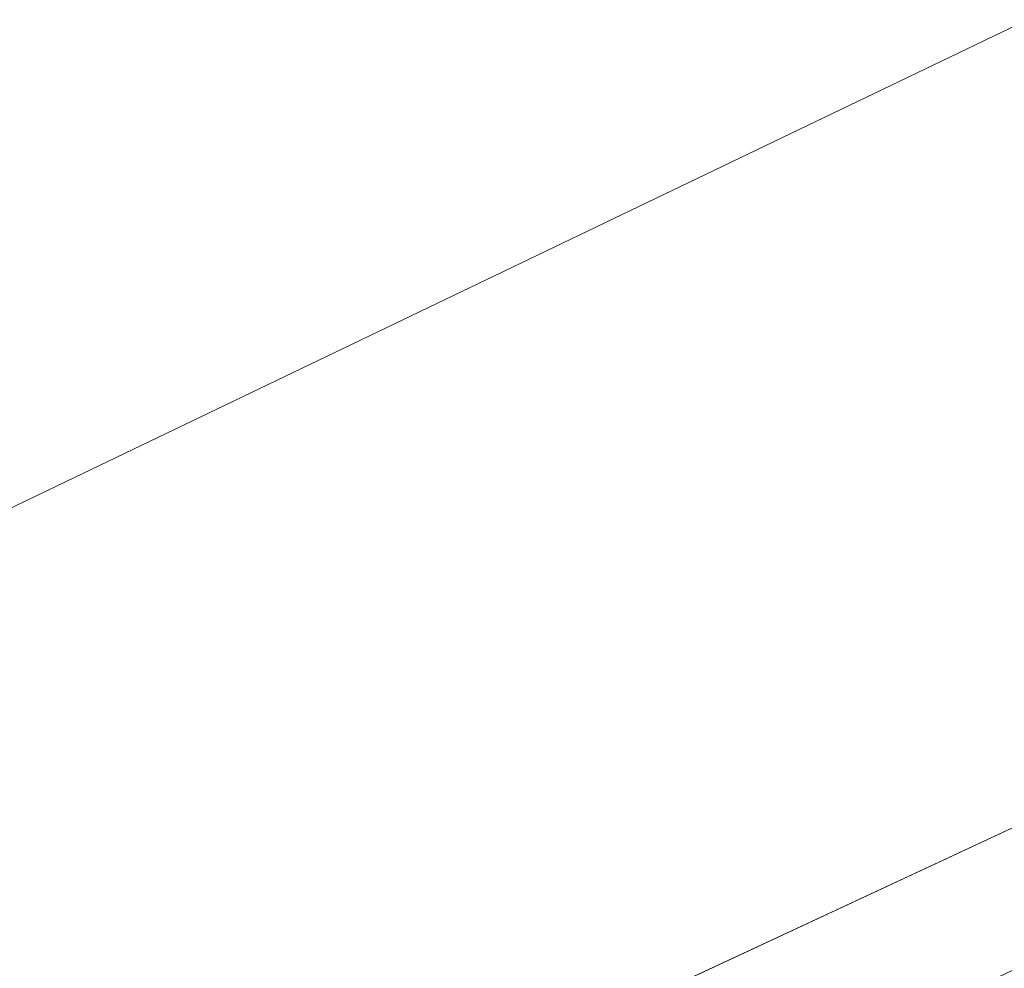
# Model space of a CAD drawing. Header units: millimetres. Extents: x 162876 to 168130, y 402614 to 405602.
# Tile 620 of 656: x 165499.54 to 165505.05, y 403910.43 to 403915.73. Entities that reach past the tile are written whole.
import ezdxf

# ---------------------------------------------------------------- set-up
doc = ezdxf.new("R2010")
doc.units = ezdxf.units.MM
for name, color, linetype, lineweight in [('X-CA190022.004-UO-BGT_Ondergrond$0$GE_203_VGOHaag_Lijn_GEM', 253, 'X-CA190022.004-UO-BGT_Ondergrond$0$Heg', 9), ('X-CA190022.004-UO-BGT_Ondergrond$0$GE_401_OTDErf_Vlak_GEM', 253, 'Continuous', 9), ('X-CA190022.004-UO-BGT_Ondergrond$0$GE_479_BTDGroenvoorziening_grasenkruida_GEM', 253, 'Continuous', 9), ('X-CA190022.004-UO-KAD_Percelen$0$B-WE-KG-GRENS_PERCEEL-GV', 150, 'Continuous', 9), ('X-CA190022.004-UO-OPB_Opbreek_v0.1$0$V-WE-VH-VERHARDING_TEGEL-A-200', 252, 'Continuous', 18)]:
    doc.layers.add(name, color=color, linetype=linetype, lineweight=lineweight)
doc.layers.add('X-CA190022.004-UO-OPB_Opbreek_v0.1$0$V-WE-VH-VERHARDING_ASFALT-A-200 DEKLAAG FREZEN', color=32, linetype='Continuous', lineweight=18, transparency=0.5)
doc.linetypes.add('X-CA190022.004-UO-BGT_Ondergrond$0$Heg', pattern='A,5,-1.5,[2,dgnlstyle-meierijstad.shx,S=0.007937,R=45,X=0,Y=0],-1.5', length=8)

msp = doc.modelspace()

# ---------------------------------------------------------------- hatches: boundary and pattern name
at = {"layer": 'X-CA190022.004-UO-OPB_Opbreek_v0.1$0$V-WE-VH-VERHARDING_ASFALT-A-200 DEKLAAG FREZEN'}
h = msp.add_hatch(dxfattribs=at)
h.set_pattern_fill('AVH-ASFALT', color=256, scale=0.5, pattern_type=2)
h.set_pattern_definition([(60, (0, 0), (-0.4330127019, 0.25), []), (120, (0, 0), (-0.4330127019, -0.25), [])])
h.paths.add_polyline_path([(165509.7816, 403931.39), (165512.2576, 403933.865), (165509.6084, 403936.1928), (165509.2789, 403935.8538), (165480.2366, 403905.168, 0.008697), (165475.2467, 403899.7023), (165477.8214, 403897.4324, -0.008776), (165479.1541, 403898.874), (165480.2736, 403900.062), (165495.0276, 403915.726)])
at = {"layer": 'X-CA190022.004-UO-OPB_Opbreek_v0.1$0$V-WE-VH-VERHARDING_TEGEL-A-200'}
h = msp.add_hatch(dxfattribs=at)
h.set_pattern_fill('AVH-TEGEL_300X300_HALFST-SO', color=256, scale=2, pattern_type=2)
h.set_pattern_definition([(0, (0, 0), (0.6, 0.3), [0.6, -0.6]), (90, (0, 0), (-0.6, 4e-17), [])])
edge = h.paths.add_edge_path()
edge.add_line((165468.5105, 403879.8795), (165470.3123, 403879.3785))
edge.add_line((165470.3123, 403879.3785), (165470.3534, 403879.5789))
edge.add_arc((165621.5347, 403843.8199), 155.3528, 166.262853, 166.692372, ccw=False)
edge.add_arc((165501.6692, 403873.13), 31.9558, 144.71918, 166.27624, ccw=False)
edge.add_arc((165508.1583, 403869.4315), 39.396, 137.84681, 145.77908, ccw=False)
edge.add_line((165478.9519, 403895.8707), (165480.0453, 403897.0302))
edge.add_line((165480.0453, 403897.0302), (165509.5157, 403928.2885))
edge.add_line((165509.5157, 403928.2885), (165514.018, 403932.9109))
edge.add_arc((165515.3017, 403931.4049), 1.9789, 52.1378, 130.4467, ccw=False)
edge.add_line((165516.5163, 403932.9672), (165517.0066, 403932.5344))
edge.add_line((165517.0066, 403932.5344), (165524.0861, 403926.2835))
edge.add_line((165524.0861, 403926.2835), (165525.3461, 403927.7242))
edge.add_line((165525.3461, 403927.7242), (165518.0268, 403934.1622))
edge.add_arc((165515.3011, 403931.4806), 3.8237, 44.5335, 128.0137)
edge.add_line((165512.9463, 403934.4931), (165512.2257, 403933.7656))
edge.add_line((165512.2257, 403933.7656), (165509.7504, 403931.2913))
edge.add_line((165509.7504, 403931.2913), (165480.2432, 403899.9641))
edge.add_line((165480.2432, 403899.9641), (165478.005, 403897.5889))
edge.add_arc((165523.1796, 403857.2925), 60.5356, 138.266592, 144.367175)
edge.add_arc((165502.0463, 403872.9997), 34.2112, 145.12798, 166.39015)
edge.add_arc((165598.9048, 403848.731), 134.063, 166.050115, 166.564962)

# ---------------------------------------------------------------- linework, layer by layer
at = {"layer": 'X-CA190022.004-UO-BGT_Ondergrond$0$GE_203_VGOHaag_Lijn_GEM'}
msp.add_line((165499.634, 403908.667), (165524.544, 403920.283), dxfattribs=at)
at = {"layer": 'X-CA190022.004-UO-BGT_Ondergrond$0$GE_401_OTDErf_Vlak_GEM', "flags": 128}
msp.add_lwpolyline([(165475.856, 403840.688), (165471.251, 403861.21), (165478.197, 403864.547), (165481.737, 403866.247), (165491.124, 403870.755), (165512.35, 403880.95), (165510.661, 403882.579), (165509.24, 403883.95), (165508.858, 403883.764), (165504.2, 403888.18), (165501.75, 403890.633), (165487.482, 403902.701), (165499.634, 403908.667), (165524.544, 403920.283), (165523.107, 403917.625), (165542.892, 403898.827)], dxfattribs=at)
at = {"layer": 'X-CA190022.004-UO-BGT_Ondergrond$0$GE_479_BTDGroenvoorziening_grasenkruida_GEM', "flags": 128}
msp.add_lwpolyline([(165524.544, 403920.283), (165499.634, 403908.667), (165487.482, 403902.701), (165501.75, 403890.633), (165504.2, 403888.18), (165503.307, 403887.747), (165502.733, 403887.468), (165468.64, 403870.919), (165469.04, 403872.87), (165470.412, 403879.566)], dxfattribs=at)
at = {"layer": 'X-CA190022.004-UO-KAD_Percelen$0$B-WE-KG-GRENS_PERCEEL-GV', "flags": 128}
for points in [[(165198.984, 403783.721), (165203.794, 403770.499), (165219.371, 403778.022), (165261.19, 403798.093), (165312.395, 403823.042), (165377.01, 403853.973), (165439.548, 403884.215), (165525.447, 403925.461), (165513.006, 403935.006), (165505.996, 403931.629), (165504.764, 403934.187), (165372.327, 403871.117), (165276.3, 403823), (165276.248, 403824.924), (165211.72, 403793.834), (165208.803, 403792.162), (165203.98, 403789.794), (165205.414, 403786.827)], [(165206.02, 403764.38), (165414.648, 403867.011), (165488.008, 403902.301), (165500.095, 403908.046), (165516.162, 403915.666), (165529.8, 403922.245), (165525.447, 403925.461), (165439.548, 403884.215), (165377.01, 403853.973), (165312.395, 403823.042), (165261.19, 403798.093), (165219.371, 403778.022), (165203.794, 403770.499)]]:
    msp.add_lwpolyline(points, close=True, dxfattribs=at)

doc.saveas('drawing.dxf')
